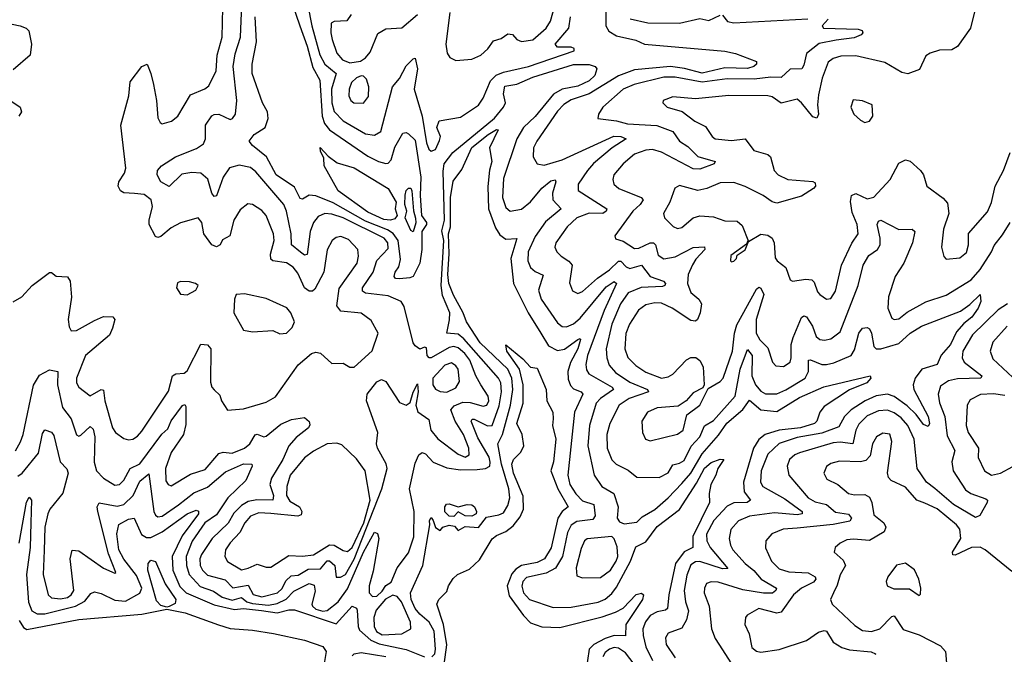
# Model space of a CAD drawing. Extents: x 1550320 to 1685906, y 509093 to 640511.
# Tile 280 of 532: x 1666114 to 1670472, y 527742 to 530553. Entities that reach past the tile are written whole.
import ezdxf

# ---------------------------------------------------------------- set-up
doc = ezdxf.new("R2010")
doc.units = 0

msp = doc.modelspace()

# ---------------------------------------------------------------- linework, layer by layer
at = {"layer": '0CON20XD'}
for points in [[(1666095, 528643.8), (1666117.1, 528682.9), (1666128.9, 528715), (1666175.5, 528934.5), (1666201.6, 528978.4), (1666245, 529001.8), (1666282.5, 528995), (1666281.3, 528935), (1666303.7, 528835), (1666341.3, 528785), (1666365, 528714.3), (1666375, 528708.9), (1666385, 528712.7), (1666425, 528750.4), (1666438.6, 528738.6), (1666446.5, 528705), (1666443.8, 528593.8), (1666453.6, 528555), (1666485, 528522.1), (1666535, 528490.7), (1666555, 528494), (1666575, 528513.1), (1666603.5, 528565), (1666645, 528585.2), (1666743.2, 528716.8), (1666769.8, 528740.2), (1666784.5, 528775.5), (1666835, 528844.4), (1666845, 528848.1), (1666849.5, 528839.5), (1666849.9, 528760.1), (1666838.9, 528715), (1666785, 528636.2), (1666759.2, 528565), (1666760.5, 528510.5), (1666770.6, 528495), (1666785, 528488.8), (1666870.5, 528539.5), (1666935, 528561.3), (1666995, 528631.1), (1667015, 528637.1), (1667055, 528633.7), (1667109.3, 528655), (1667133.1, 528675), (1667156, 528714), (1667165, 528716.9), (1667195, 528705.3), (1667205, 528708.2), (1667269, 528761), (1667317.2, 528782.8), (1667375, 528791.1), (1667395, 528773.8), (1667398.7, 528758.7), (1667391.8, 528745), (1667337.3, 528702.7), (1667305.2, 528665), (1667278.8, 528605), (1667228.1, 528521.9), (1667221.1, 528495), (1667236.7, 528445), (1667234.7, 528425.3), (1667164.1, 528425.9), (1667125, 528419.1), (1667095, 528400.6), (1667062, 528368), (1667036.4, 528323.6), (1666965.6, 528255), (1666918.1, 528185), (1666911.5, 528165), (1666912.7, 528135), (1666922.8, 528115), (1666945, 528093.2), (1667022.7, 528072.7), (1667057.4, 528037.4), (1667125, 528049.1), (1667147.5, 528007.5), (1667185, 527996.8), (1667255.7, 528015), (1667275, 528033.5), (1667292.2, 528067.8), (1667315, 528090.2), (1667346.9, 528093.1), (1667390.2, 528119.8), (1667445, 528120.6), (1667475, 528155.6), (1667485.7, 528155.7), (1667508.4, 528135), (1667515, 528084.4), (1667533.3, 528083.3), (1667556.6, 528095), (1667595, 528163.3), (1667717.1, 528475), (1667739.8, 528565), (1667735.8, 528585.8), (1667697.5, 528655), (1667693.8, 528675), (1667699.2, 528725), (1667648.3, 528865), (1667651.6, 528895), (1667695, 528948.9), (1667715, 528960), (1667735, 528950.5), (1667795, 528856.9), (1667824.6, 528845.4), (1667842.6, 528857.4), (1667855, 528902.5), (1667875, 528940), (1667877.3, 528905), (1667866.7, 528845), (1667875.7, 528815.7), (1667925, 528782.2), (1667934.4, 528735), (1667965, 528696.9), (1668055, 528628.2), (1668085, 528615.5), (1668103.1, 528625), (1668101.9, 528655), (1668079, 528715), (1668041.5, 528775), (1668021.7, 528825), (1668036.7, 528843.3), (1668075, 528859.4), (1668107.2, 528857.2), (1668165, 528840.5), (1668181.5, 528845), (1668190, 528865), (1668187.8, 528885), (1668155.8, 528935.8), (1668133.3, 528975), (1668106.6, 529045), (1668084.1, 529075), (1668055, 529100), (1668035, 529105.5), (1668015, 529101.4), (1667935, 529055.5), (1667925.7, 529055.7), (1667917.5, 529065), (1667915, 529100), (1667905, 529102.5), (1667885, 529093.3), (1667865, 529107.8), (1667855, 529121.9), (1667815, 529282.9), (1667802.3, 529305), (1667745, 529329.2), (1667645, 529341.7), (1667630.6, 529350.6), (1667631.6, 529365), (1667678.1, 529435), (1667695, 529486.4), (1667745, 529540), (1667743.9, 529565), (1667727.3, 529585), (1667545.3, 529675), (1667495, 529692), (1667465, 529693.8), (1667435, 529680.9), (1667414.3, 529655), (1667399.6, 529615), (1667387, 529513), (1667375, 529510), (1667357.3, 529522.7), (1667316.8, 529555), (1667316.1, 529603.9), (1667295.2, 529705), (1667282.6, 529735), (1667158.6, 529878.6), (1667135, 529898.1), (1667085, 529908.9), (1667042.9, 529897.1), (1667014.2, 529855.8), (1666985, 529772), (1666975, 529770), (1666963.9, 529785), (1666945.9, 529845.9), (1666915, 529872.6), (1666876.2, 529876.2), (1666831.4, 529868.6), (1666775, 529814.4), (1666738.6, 529835), (1666722, 529865), (1666724, 529885), (1666741.2, 529905), (1666803.3, 529945), (1666897.1, 529982.9), (1666926.7, 530003.3), (1666936.1, 530025), (1666936, 530085), (1666965, 530126.5), (1666975, 530133.5), (1666995, 530134.5), (1667045, 530110.8), (1667056, 530115), (1667069.1, 530135), (1667075.3, 530194.7), (1667058.2, 530345), (1667067.8, 530402.2), (1667090.9, 530475), (1667099.1, 530655)], [(1667316.5, 530633.5), (1667353.9, 530525), (1667386.3, 530435), (1667410.8, 530340.8), (1667442.4, 530285), (1667452.7, 530125), (1667462.7, 530092.7), (1667485.1, 530065.1), (1667655, 529948.7), (1667701.5, 529925), (1667734.2, 529915.8), (1667745, 529917.5), (1667757.9, 529932.1), (1667775, 529988.6), (1667810.5, 530049.5), (1667825, 530052.9), (1667835, 530047.7), (1667865, 530018.8), (1667889.2, 529855), (1667885.9, 529774.1), (1667892.1, 529685), (1667914.2, 529655), (1667914.3, 529645), (1667893.6, 529615), (1667893.4, 529535), (1667885.6, 529474.4), (1667855, 529416), (1667841.2, 529408.8), (1667795, 529404.7)], [(1667389.4, 530615), (1667406.8, 530525), (1667442.3, 530397.7), (1667465, 530356.4), (1667515.1, 530315), (1667493.6, 530245), (1667494.9, 530184.9), (1667505.9, 530145.9), (1667545, 530104.3), (1667645, 530047.5), (1667685, 530041.1), (1667713.1, 530056.9), (1667764.3, 530255.7), (1667795, 530292.5), (1667825, 530347.8), (1667855, 530379.1), (1667865, 530381.9), (1667874.4, 530335), (1667859.6, 530245), (1667896.1, 530125), (1667915, 530008), (1667925, 529978.8), (1667935, 529970), (1667955, 529977.5), (1667972.3, 530017.7), (1667975.8, 530035), (1667960.5, 530075), (1667970.9, 530105), (1668065, 530120.8), (1668145.2, 530174.8), (1668165.2, 530204.8), (1668197.8, 530282.2), (1668223.1, 530306.9), (1668255, 530320.2), (1668365.8, 530345), (1668568, 530415), (1668567.5, 530425), (1668555, 530430.6), (1668495, 530431.1), (1668484.7, 530445), (1668544, 530515), (1668552.4, 530565)], [(1668709, 530615), (1668707.8, 530525), (1668721.9, 530501.9), (1668755, 530481.1), (1668841.7, 530461.7), (1668880, 530445), (1669235, 530413.3), (1669282.8, 530402.8), (1669375, 530367.1), (1669375.7, 530355), (1669362.9, 530345), (1669335, 530337.2), (1669235, 530340.1), (1669135, 530315.7), (1669056.9, 530336.9), (1668994.5, 530345.5), (1668835, 530330.3), (1668765, 530303.8), (1668635, 530224.4), (1668555, 530198.4), (1668522.2, 530177.8), (1668495, 530147.5), (1668402.5, 530015), (1668387.5, 529985), (1668386.4, 529945), (1668405, 529914.2), (1668435, 529908.5), (1668515, 529931.5), (1668743.3, 530036.7), (1668774.2, 530035), (1668798.6, 530025), (1668737.1, 529985), (1668654.2, 529915.8), (1668627.6, 529885), (1668586.2, 529825), (1668586, 529796), (1668712.5, 529715), (1668709.6, 529705), (1668695.2, 529694.8), (1668635, 529696.4), (1668580.6, 529675), (1668536.9, 529635), (1668487.1, 529565), (1668483.2, 529545), (1668491.5, 529525), (1668510.6, 529505), (1668545, 529483.8), (1668558.8, 529465), (1668547.8, 529387.8), (1668561.3, 529351.3), (1668585, 529340.5), (1668605, 529349.2), (1668671.5, 529408.5), (1668725.2, 529445), (1668765, 529483.9), (1668775, 529483.4), (1668797.8, 529457.8), (1668815, 529450.2), (1668866.2, 529466.2), (1668905, 529415.3), (1668964.2, 529395), (1668972.7, 529385), (1668970, 529375), (1668959.5, 529370.5), (1668865, 529366.9), (1668807.5, 529342.5), (1668773.6, 529295), (1668735.4, 529204.6), (1668709.6, 529095), (1668712.9, 529055), (1668723, 529023), (1668750.9, 528990.9), (1668815, 528946.8), (1668893.3, 528915), (1668897.8, 528905), (1668811.8, 528875), (1668768, 528845), (1668726, 528764), (1668713.4, 528715), (1668714.3, 528655), (1668735, 528603.5), (1668753.6, 528583.6), (1668807.4, 528557.4), (1668845, 528527.1), (1668945, 528524.6), (1668984.4, 528545.6), (1669005, 528581.8), (1669035, 528588.5), (1669055, 528601), (1669086.4, 528663.6), (1669123.8, 528705), (1669145.2, 528754.8), (1669185, 528778.4), (1669280.9, 528885), (1669302.9, 529005), (1669335, 529091.5), (1669356.6, 529065), (1669354.6, 528975), (1669370.6, 528935), (1669395, 528908.3), (1669415, 528896.2), (1669465, 528895.2), (1669505, 528912.8), (1669590.3, 528965), (1669605.8, 528994.2), (1669605.4, 529044.6), (1669615, 529046.3), (1669665, 529026.1), (1669685, 529026.2), (1669717.3, 529032.7), (1669793.8, 529065), (1669809.8, 529090.2), (1669828.1, 529165), (1669845, 529186.2), (1669865, 529189.2), (1669875, 529183.6), (1669884.7, 529165), (1669895, 529105.6), (1669905.8, 529095.8), (1669925, 529094.4), (1670005, 529118.4), (1670055, 529163.8), (1670105.6, 529195), (1670278.8, 529261.2), (1670319.3, 529290.7), (1670365, 529335.8), (1670368.9, 529305), (1670357.1, 529275), (1670328.6, 529235), (1670292.7, 529207.3), (1670260.3, 529169.7), (1670234.1, 529115), (1670193, 529067), (1670175.8, 529025), (1670107.1, 529005), (1670077.8, 528965), (1670068.9, 528935), (1670071.7, 528915), (1670134.8, 528795), (1670141.3, 528765), (1670135, 528750.6), (1670115, 528759.6), (1670081.6, 528805), (1670042.9, 528842.9), (1669985, 528884.5), (1669955, 528894.8), (1669905, 528887.4), (1669856.3, 528865), (1669793.9, 528825), (1669765.6, 528795), (1669740.5, 528749.5), (1669665, 528721.8), (1669555, 528703), (1669475, 528675.7), (1669425, 528628.2), (1669395.3, 528555.3), (1669392.8, 528505), (1669402.7, 528485), (1669500.6, 528430.6), (1669578, 528375), (1669577.1, 528365), (1669555, 528359.7), (1669455, 528368.7), (1669345, 528354.4), (1669295, 528332.8), (1669262.4, 528295), (1669254.2, 528255), (1669259.7, 528225), (1669270.7, 528205), (1669325, 528144.7), (1669363.9, 528113.9), (1669395.4, 528075.4), (1669463.5, 528035), (1669461.2, 528025), (1669446.7, 528013.3), (1669406.4, 528013.6), (1669315, 528028.4), (1669205, 528061.4), (1669175, 528063.8), (1669154.2, 528055.8), (1669144.7, 528035.3), (1669143.6, 528015), (1669166.5, 527955), (1669176.5, 527855), (1669191.8, 527811.8), (1669225, 527761.5), (1669261.9, 527705)], [(1666085, 529302.5), (1666122.5, 529325), (1666168.8, 529375), (1666245, 529432.5), (1666255, 529432.5), (1666275, 529416.2), (1666325, 529413.8), (1666337.5, 529395), (1666343.4, 529323.4), (1666327.7, 529225), (1666332.1, 529192.1), (1666341.2, 529175), (1666365, 529176.9), (1666445, 529220), (1666485, 529238.2), (1666526.6, 529236.6), (1666534.3, 529224.3), (1666525, 529186.2), (1666511.1, 529155), (1666405.3, 529065), (1666365.4, 528965), (1666364.7, 528945), (1666375.6, 528925), (1666425, 528886.9), (1666475, 528914.6), (1666485, 528912), (1666491.3, 528865), (1666524.7, 528745), (1666538.5, 528725), (1666575, 528697.8), (1666595, 528691.9), (1666615, 528695.5), (1666635, 528707.8), (1666655, 528731.1), (1666772.1, 528907.9), (1666790.9, 528975), (1666805, 528983.7), (1666842.1, 528987.9), (1666855, 528997.9), (1666915, 529115.6), (1666945, 529112.7), (1666960, 529095), (1666957.9, 528947.9), (1666964.6, 528925), (1666975, 528913.8), (1666999.3, 528889.3), (1667007.1, 528865), (1667033.4, 528823.4), (1667105, 528829.1), (1667205, 528858.2), (1667246.8, 528883.2), (1667346.3, 529023.7), (1667405, 529073.8), (1667425, 529079.6), (1667445, 529076.5), (1667495, 529030.8), (1667545, 529031.2), (1667575, 529013.8), (1667593.9, 529013.9), (1667673.7, 529086.3), (1667700, 529165), (1667669.9, 529219.9), (1667625, 529253.7), (1667535, 529261.6), (1667518.2, 529285), (1667528.3, 529361.7), (1667607.1, 529475), (1667614.1, 529505), (1667611.1, 529535), (1667568.9, 529578.9), (1667535, 529592.5), (1667515, 529588.8), (1667496.7, 529575), (1667475, 529533.8), (1667459.6, 529435), (1667420.2, 529359.8), (1667409.2, 529350.8), (1667395, 529350.8), (1667375, 529365.3), (1667345, 529429.6), (1667325, 529457.2), (1667295, 529476), (1667235, 529484.2), (1667225, 529492.5), (1667223.3, 529515), (1667240.7, 529575), (1667237.5, 529605), (1667205, 529685.6), (1667185, 529707.1), (1667145, 529734.4), (1667123.4, 529736.6), (1667089.8, 529710.2), (1667061.1, 529665), (1667044.7, 529595.3), (1667012, 529578), (1667001.4, 529555), (1666985, 529547.1), (1666965, 529556.1), (1666929.5, 529605), (1666920.4, 529655), (1666904.5, 529674.5), (1666825, 529653.7), (1666785, 529630.7), (1666737.9, 529592.1), (1666725, 529587.8), (1666715, 529591.9), (1666687.2, 529645), (1666686.7, 529665), (1666701.8, 529725), (1666695.9, 529755), (1666665, 529778.4), (1666622.6, 529782.6), (1666575, 529785.4), (1666560, 529795), (1666550, 529815), (1666552.3, 529835), (1666577.6, 529872.4), (1666584.3, 529895), (1666561.8, 530085), (1666596.9, 530215), (1666602.4, 530277.6), (1666654.3, 530345.7), (1666677.5, 530355), (1666694.5, 530314.5), (1666705.4, 530265.4), (1666719.4, 530195), (1666725, 530117.5), (1666735, 530096.7), (1666745, 530092), (1666786.3, 530103.7), (1666814.2, 530125), (1666870.5, 530219.5), (1666933.7, 530246.3), (1666950.6, 530259.4), (1666983.8, 530326.2), (1666988.6, 530395), (1667010.3, 530475), (1667013.3, 530605)], [(1667581.8, 530575), (1667561.9, 530548.1), (1667505.8, 530544.2), (1667493.1, 530536.9), (1667490.8, 530495), (1667497.7, 530465), (1667517.5, 530405), (1667542.7, 530375), (1667575, 530362.1), (1667621.7, 530368.3), (1667645, 530384), (1667665, 530408.8), (1667698.6, 530491.4), (1667735, 530511.9), (1667805, 530516.7), (1667875, 530576)], [(1668017.1, 530585), (1668000, 530445), (1668005.3, 530405), (1668017.8, 530385), (1668045, 530371.6), (1668115, 530377.2), (1668155.3, 530395), (1668186, 530424), (1668211, 530459), (1668245, 530468.8), (1668275, 530490.4), (1668295, 530486.4), (1668315, 530465.7), (1668335, 530455.6), (1668385.8, 530464.2), (1668445, 530515.4), (1668464, 530546), (1668480.9, 530609.1)], [(1668816.3, 530556.3), (1668895, 530539.4), (1669035, 530537.8), (1669125, 530558.2), (1669165, 530548.7), (1669215, 530573.4)], [(1669225, 530572.1), (1669246.4, 530545), (1669275, 530538.8), (1669602.9, 530557.1)], [(1670344.3, 530605), (1670322.9, 530515), (1670265.5, 530434.5), (1670240.5, 530419.5), (1670185, 530417.7), (1670144, 530405), (1670125, 530392), (1670097.3, 530332.7), (1670045, 530312.7), (1670019.2, 530319.2), (1669943.5, 530363.5), (1669815, 530392.3), (1669748.3, 530391.7), (1669715, 530380.8), (1669693.3, 530365)], [(1666015, 530545.5), (1666115.7, 530525.7), (1666142.5, 530515), (1666153.6, 530503.6), (1666166.7, 530445), (1666160, 530395), (1666085, 530330.8)], [(1667795, 529404.7), (1667777, 529407), (1667771.8, 529415), (1667776.1, 529435), (1667792.5, 529457.5), (1667799.4, 529490.6), (1667788.6, 529575), (1667766.4, 529606.4), (1667741.9, 529621.9), (1667645, 529659.8), (1667501.7, 529741.7), (1667425, 529772.5), (1667395, 529775.7), (1667365, 529757.5), (1667355, 529760.6), (1667330.7, 529810.7), (1667248.8, 529865), (1667205.6, 529945.6), (1667144.4, 529995), (1667129.2, 530015), (1667151.1, 530045), (1667201.1, 530075), (1667213.8, 530115), (1667210, 530145), (1667188.5, 530185), (1667143.1, 530315), (1667142.5, 530355), (1667161.7, 530455), (1667155.5, 530565.5)], [(1669692.5, 530555), (1669666.2, 530525), (1669672.5, 530515), (1669825, 530511.4), (1669843.8, 530505), (1669846, 530495), (1669838.8, 530485), (1669807.5, 530472.5), (1669727.3, 530462.7), (1669653.2, 530446.8), (1669596.3, 530403.7), (1669585, 530352), (1669575.3, 530334.7), (1669525, 530333.8), (1669485, 530297.2), (1669438.3, 530298.3), (1669365, 530288.8), (1669245, 530291.3), (1669135, 530276), (1669015, 530298.2), (1668965, 530298.1), (1668833.7, 530266.3), (1668785.3, 530245), (1668695.5, 530165), (1668676.2, 530135), (1668672.5, 530115), (1668755, 530105.3), (1668805, 530091.6), (1668934.4, 530084.4), (1669005, 530057.4), (1669035, 530014.7), (1669071.5, 529991.5), (1669115, 529946.1), (1669192.5, 529925), (1669187.5, 529915), (1669125, 529891.1), (1669095, 529892.4), (1668955, 529965.5), (1668915, 529977.5), (1668885, 529975.2), (1668835, 529956.7), (1668784.6, 529915), (1668744.5, 529865), (1668738.8, 529845), (1668743.5, 529825), (1668765.8, 529805.8), (1668865.2, 529765.2), (1668873.2, 529755), (1668861.1, 529735), (1668828.4, 529705), (1668747.5, 529595), (1668751.9, 529581.9), (1668785, 529572), (1668835, 529540), (1668855, 529541.6), (1668905, 529564.8), (1668920, 529565), (1668928.4, 529555), (1668940.3, 529510.3), (1668965, 529494.2), (1669015, 529502.8), (1669095, 529543.8), (1669145, 529547.3), (1669147.3, 529535), (1669107.2, 529492.8), (1669092.7, 529467.3), (1669072.9, 529425), (1669069.5, 529385), (1669084.2, 529345), (1669120.5, 529315), (1669132.5, 529295), (1669126.1, 529253.9), (1669114.6, 529225.4), (1669105, 529217.1), (1669085, 529220), (1669002.7, 529275), (1668955, 529296.6), (1668925, 529299), (1668885, 529290.3), (1668853.5, 529266.5), (1668812.5, 529205), (1668797, 529163), (1668792.5, 529095), (1668806.3, 529056.3), (1668840.7, 529020.7), (1668885, 528992), (1668955, 528965.7), (1668985, 528970.5), (1669005, 528983.1), (1669065, 529046.5), (1669085, 529056.9), (1669106.6, 529056.6), (1669125, 529043.8), (1669139.5, 529015), (1669143.8, 528935), (1669138.3, 528921.7), (1669095, 528900), (1669064.7, 528865.3), (1669028.9, 528841.1), (1668935, 528833.5), (1668892.2, 528815), (1668867.5, 528775), (1668870, 528725), (1668884.4, 528695), (1668905, 528688.2), (1669025, 528717.3), (1669050.9, 528735), (1669067.1, 528802.9), (1669124.4, 528845), (1669160.7, 528919.3), (1669215, 528950.9), (1669227.2, 528965), (1669269.8, 529085), (1669277.9, 529165), (1669288, 529202), (1669375, 529359.5), (1669385, 529367.5), (1669395, 529363.1), (1669408.4, 529335), (1669373.7, 529225), (1669374.4, 529165), (1669389.4, 529135), (1669425, 529099.5), (1669446.6, 529036.6), (1669460.5, 529020.5), (1669495, 529016.2), (1669523.7, 529036.3), (1669529, 529055), (1669529, 529115), (1669537.8, 529145), (1669575, 529234.4), (1669585, 529241.8), (1669596.8, 529236.8), (1669623.8, 529195), (1669640, 529150), (1669655, 529137.1), (1669676.5, 529133.5), (1669705, 529138.9), (1669745, 529170), (1669825.2, 529375), (1669847.6, 529465), (1669872.3, 529507.7), (1669910.7, 529535), (1669922.8, 529555), (1669923.3, 529585), (1669909.2, 529645), (1669915, 529660.8), (1669925, 529665.6), (1670005, 529624.1), (1670065, 529625.4), (1670075.5, 529615), (1670066, 529565), (1670027.7, 529475), (1669989.2, 529415), (1669959.2, 529325), (1669957.2, 529275), (1669975, 529230.6), (1669985, 529224.5), (1670005, 529228.2), (1670042.6, 529257.4), (1670125, 529303.1), (1670215, 529333.1), (1670325, 529401.1), (1670365, 529445.8), (1670415.4, 529524.6), (1670427.1, 529552.9), (1670465, 529599.2), (1670497.8, 529655)], [(1666105, 528530.7), (1666125.1, 528544.9), (1666197.6, 528632.4), (1666215, 528720), (1666225, 528736), (1666255, 528726), (1666265, 528711.2), (1666293.6, 528595), (1666323, 528563), (1666328.8, 528545), (1666304.2, 528455.8), (1666247.3, 528385), (1666238.7, 528365), (1666224.7, 528305), (1666222.2, 528202.2), (1666217.9, 528095), (1666239.6, 528005), (1666255, 527991.8), (1666295, 527988.5), (1666325, 527994.5), (1666341.2, 528005), (1666352.9, 528025), (1666336.9, 528165), (1666345.8, 528204.2), (1666375, 528200.9), (1666485, 528123.1), (1666535, 528101.2), (1666540, 528105), (1666507.5, 528187.5), (1666459.2, 528375), (1666457.2, 528395), (1666465, 528412.7), (1666545, 528398.6), (1666575, 528405.2), (1666616.5, 528445), (1666645, 528509.1), (1666685, 528541.2), (1666708.1, 528375), (1666715, 528358.2), (1666725, 528351.2), (1666745, 528354.3), (1666816.1, 528403.9), (1666885, 528457.1), (1666945, 528482.8), (1667025, 528549.8), (1667105, 528585.6), (1667140.8, 528585), (1667143.3, 528575), (1667115, 528512), (1667035, 528435.9), (1666985, 528360.5), (1666932.7, 528325), (1666876.9, 528243.1), (1666850.5, 528175), (1666851.7, 528135), (1666863.5, 528095), (1666912.2, 528042.2), (1666971.8, 528021.8), (1667009.3, 527995), (1667055, 527981.5), (1667095, 527993.6), (1667118.6, 527975), (1667145, 527967.5), (1667215, 527959.7), (1667253.4, 527966.6), (1667293.1, 527986.9), (1667327.6, 528022.4), (1667395, 528055.8), (1667417.8, 528047.8), (1667421.2, 528021.2), (1667407.2, 527965), (1667409.7, 527955), (1667425, 527942.5), (1667455, 527933.7), (1667474.2, 527935.8), (1667523.6, 527975), (1667565, 528032.8), (1667635, 528195.2), (1667685, 528282.5), (1667697.5, 528277.5), (1667703.2, 528255), (1667678.9, 528111.1), (1667661, 528045), (1667661, 528015), (1667675, 527998.4), (1667695, 528000.1), (1667718.6, 528021.4), (1667735, 528046.7), (1667757.7, 528062.3), (1667785, 528125.6), (1667835, 528192), (1667857.8, 528262.2), (1667859.6, 528375), (1667840, 528475), (1667865, 528588.4), (1667880.5, 528625), (1667895, 528636), (1667909.4, 528629.4), (1667943.7, 528593.7), (1668005, 528568.4), (1668065, 528559.8), (1668139, 528561), (1668175, 528565.5), (1668194.2, 528575), (1668197.1, 528592.9), (1668191.4, 528615), (1668141.6, 528701.6), (1668112.1, 528775), (1668116.9, 528783.1), (1668126.1, 528783.9), (1668185, 528753.5), (1668205, 528755.6), (1668236.7, 528843.3), (1668246.4, 528905), (1668243.4, 528945), (1668233.2, 528965), (1668080.1, 529140.1), (1668055, 529160.1), (1668004, 529164), (1668016.6, 529223.4), (1668017.1, 529255), (1667985, 529331.3), (1667979.9, 529375), (1667991.6, 529575), (1667982.3, 529617.7), (1667994.1, 529665), (1667988.3, 529881.7), (1667992.5, 529915), (1668031.7, 529965), (1668215, 530116.8), (1668256.1, 530165), (1668264.3, 530185), (1668254.8, 530224.8), (1668261.3, 530258.7), (1668315, 530266.9), (1668385, 530298.8), (1668565, 530354), (1668635, 530354.2), (1668661.2, 530345), (1668668, 530335), (1668659.4, 530305), (1668635, 530282.5), (1668585, 530258.8), (1668514.7, 530245.3), (1668476.9, 530223.1), (1668395.8, 530124.2), (1668344.1, 530075), (1668314.5, 530025), (1668255, 529850), (1668251.4, 529765), (1668265, 529721.5), (1668285, 529704.6), (1668335, 529714.2), (1668375, 529745.8), (1668425, 529806.3), (1668465, 529838.5), (1668483.5, 529843.5), (1668487.4, 529835), (1668472.4, 529785), (1668474.4, 529755), (1668510, 529715), (1668441.9, 529658.1), (1668395, 529592.5), (1668363.9, 529525), (1668363.8, 529485), (1668374.8, 529454.8), (1668395, 529436.9), (1668431.4, 529421.4), (1668410.8, 529355), (1668421.6, 529315), (1668495, 529209.6), (1668515, 529194), (1668535, 529191.8), (1668565, 529205.2), (1668595, 529231), (1668709.8, 529370.2), (1668745, 529393.3), (1668755.9, 529385), (1668700.6, 529265), (1668627.3, 529065), (1668619.8, 529025), (1668622.4, 529002.4), (1668632.9, 528985), (1668736.8, 528925), (1668742.7, 528915), (1668684.2, 528875), (1668665.7, 528855), (1668635.6, 528755), (1668628.7, 528665), (1668657.1, 528535), (1668690, 528485), (1668743.8, 528453.8), (1668763.5, 528395), (1668758.9, 528345), (1668768.7, 528328.7), (1668789.4, 528319.4), (1668845, 528327.7), (1668868.5, 528351.5), (1668925, 528384.3), (1668985, 528435.3), (1669045, 528498.8)], [(1669693.3, 530365), (1669666.6, 530293.4), (1669650.5, 530219.5), (1669645.6, 530175), (1669650, 530135), (1669642.8, 530117.2), (1669625, 530122), (1669574.7, 530185), (1669555, 530200.8), (1669485, 530182.4), (1669445, 530211.6), (1669425, 530216.2), (1669252.6, 530217.4), (1669105, 530201.6), (1669005, 530211.2), (1668962.5, 530195), (1668960, 530185), (1668979.2, 530165), (1669046.8, 530146.8), (1669102.9, 530102.9), (1669149.7, 530079.7), (1669179.6, 530035), (1669192.9, 530025), (1669265, 530018.1), (1669325, 530024.6), (1669363.6, 529973.6), (1669425, 529955.3), (1669437.8, 529945), (1669453.8, 529885), (1669470.9, 529865), (1669514.3, 529844.3), (1669625, 529835.6), (1669635, 529830), (1669635.8, 529815), (1669627.5, 529805), (1669575, 529771.3), (1669465, 529740.4), (1669445, 529745.4), (1669405, 529774.7), (1669325, 529814), (1669275, 529832.2), (1669215, 529830), (1669155, 529804.7), (1669115, 529796.7), (1669035, 529819.1), (1669013.1, 529806.9), (1668991.3, 529745), (1668964.3, 529694.3), (1668968.6, 529675), (1669006.6, 529636.6), (1669025, 529627.3), (1669045, 529631.8), (1669095, 529675.9), (1669125, 529684.7), (1669185, 529679.2), (1669235, 529662.5), (1669290.2, 529660.2), (1669311.4, 529641.4), (1669340, 529570), (1669395, 529602.7), (1669425, 529598.8), (1669445, 529585.5), (1669453.9, 529565), (1669458.6, 529498.6), (1669466.5, 529485), (1669505.5, 529455), (1669525, 529400), (1669535, 529394.4), (1669593.8, 529403.8), (1669620.4, 529400.4), (1669630.7, 529390.7), (1669645, 529348), (1669655.7, 529335), (1669685, 529315.7), (1669705, 529318.6), (1669725, 529350), (1669751.8, 529465), (1669797.6, 529562.4), (1669825.3, 529605), (1669821.6, 529645), (1669798.3, 529698.3), (1669792, 529748), (1669796.3, 529773.7), (1669815, 529783.3), (1669865, 529759.6), (1669895, 529767), (1669966.7, 529845), (1670005, 529917.1), (1670035, 529931.4), (1670055, 529925.8), (1670100.8, 529885), (1670114.3, 529865), (1670130, 529815), (1670202, 529762), (1670220.5, 529740.5), (1670226.8, 529695), (1670202.9, 529625), (1670194.5, 529545), (1670204.5, 529504.5), (1670215, 529492.5), (1670275, 529498.6), (1670305, 529521.2), (1670314.3, 529555), (1670313.7, 529606.3), (1670398.3, 529701.7), (1670415, 529743.8), (1670431.4, 529815), (1670468.6, 529885), (1670498, 529965)], [(1667635, 530183.6), (1667657.1, 530212.9), (1667660, 530255), (1667649.2, 530289.2), (1667635, 530302.2), (1667625, 530303.5), (1667605, 530295.6), (1667583.2, 530275), (1667572, 530245), (1667571.3, 530215), (1667579.6, 530195), (1667592.9, 530185), (1667635, 530183.6)], [(1666065, 530199.2), (1666115.7, 530165.7), (1666121.2, 530145), (1666110, 530125)], [(1669855, 530097.5), (1669875, 530103.3), (1669890, 530125), (1669887.5, 530175), (1669845, 530193.8), (1669802.7, 530197.3), (1669793.3, 530165), (1669806.7, 530135), (1669835, 530107.5), (1669855, 530097.5)], [(1667938.2, 527731.8), (1667950.8, 527745), (1667955.1, 527764.9), (1667948.4, 527845), (1667927, 527885), (1667885, 527919.7), (1667864.4, 527945), (1667847.4, 527985), (1667843.6, 528015), (1667898.2, 528135), (1667930, 528315), (1667928, 528335), (1667935, 528347.5), (1667943.8, 528335), (1667955, 528303.8), (1667975, 528290), (1667987.5, 528305), (1668015, 528314), (1668039.2, 528309.2), (1668055, 528290), (1668085, 528308.8), (1668145, 528304.4), (1668180.8, 528349.2), (1668235, 528359.6), (1668255, 528369.2), (1668275, 528401.5), (1668283, 528435), (1668278.6, 528475), (1668246.3, 528585), (1668230.2, 528675), (1668251, 528715), (1668287, 528845), (1668297.4, 528915), (1668292.8, 528965), (1668274.4, 529005), (1668152.1, 529122.1), (1668091.4, 529215), (1668077.5, 529255), (1668033.4, 529333.4), (1668013.5, 529385), (1668009.7, 529425), (1668014.9, 529515.1), (1668012.4, 529605), (1668020.7, 529635), (1668021.1, 529765), (1668032.3, 529837.7), (1668070.4, 529889.6), (1668115, 529987.3), (1668187.3, 530045), (1668225, 530066.2), (1668232.5, 530065), (1668194, 529985), (1668204.4, 529925), (1668193, 529887), (1668185.6, 529814.4), (1668188.5, 529715), (1668220.3, 529630.3), (1668239.7, 529599.7), (1668265, 529580.5), (1668313.9, 529583.9), (1668287.3, 529495), (1668299.3, 529385), (1668365, 529254), (1668420.8, 529165), (1668455, 529108.3), (1668495, 529087.7), (1668525.9, 529094.1), (1668585, 529136.8), (1668595, 529141.2), (1668596.5, 529136.5), (1668585, 529095.4), (1668551.4, 529035), (1668539.8, 528995), (1668541.1, 528961.1), (1668552.2, 528932.2), (1668565, 528918.3), (1668598.6, 528905), (1668606.2, 528895), (1668569.4, 528815), (1668540.6, 528535), (1668548.7, 528495), (1668575, 528452.4), (1668605, 528422.5), (1668655.3, 528405), (1668661.2, 528355), (1668650.4, 528339.6), (1668579.6, 528330.4), (1668555, 528314.7), (1668538.5, 528281.5), (1668516.6, 528175), (1668485, 528124.1), (1668445, 528101), (1668357.2, 528082.8), (1668340.3, 528065), (1668336.3, 528043.7), (1668344.3, 528015), (1668370.8, 527985), (1668475, 527948.9), (1668555, 527951), (1668675, 527973.8), (1668705, 527986), (1668735, 528011.6), (1668755, 528038.9), (1668818.2, 528155), (1668841.7, 528218.3), (1668885, 528240.3), (1668935, 528307.9), (1669035, 528383.2), (1669110.1, 528499.9), (1669145, 528566.2), (1669175, 528592.2), (1669215, 528606.4), (1669231.2, 528605), (1669204, 528565), (1669196, 528535), (1669173.3, 528495), (1669165.5, 528455), (1669166.9, 528415), (1669093.9, 528263.9), (1669093.3, 528215), (1669054.6, 528195.4), (1669017.4, 528145), (1668986.8, 528005), (1668980.9, 527945), (1668972.6, 527937.4), (1668935, 527930.9), (1668905, 527913.7), (1668883.4, 527886.6), (1668872.2, 527855), (1668873, 527825), (1668885.9, 527775), (1668914.8, 527715)], [(1667755, 529665.1), (1667725, 529668), (1667655, 529700.7), (1667524, 529795), (1667461.3, 529905), (1667459.4, 529939.4), (1667445, 529970), (1667444, 529986), (1667478.6, 529948.6), (1667518.8, 529918.8), (1667595, 529897.1), (1667745.4, 529805), (1667780.9, 529745), (1667775.2, 529715), (1667784.3, 529685), (1667775, 529671), (1667755, 529665.1)], [(1667855, 529613.8), (1667845, 529618.9), (1667820.7, 529675), (1667827, 529705), (1667819.1, 529735), (1667819.5, 529775), (1667824.4, 529795.6), (1667835, 529807.3), (1667845, 529806.8), (1667849.8, 529795), (1667856.8, 529706.8), (1667866.2, 529673.8), (1667866.6, 529653.4), (1667855, 529613.8)], [(1669265, 529480), (1669275, 529483.3), (1669286.7, 529495), (1669290, 529510), (1669325, 529533.3), (1669340, 529570), (1669335, 529570), (1669331.7, 529558.3), (1669261.7, 529508.3), (1669260, 529485), (1669265, 529480)], [(1666855, 529334.2), (1666893.3, 529355), (1666903.3, 529375), (1666892.5, 529385), (1666865, 529391.4), (1666826.1, 529393.9), (1666812.7, 529387.3), (1666808, 529365), (1666825, 529336.7), (1666855, 529334.2)], [(1667265, 529161.2), (1667295, 529163.8), (1667320.3, 529189.7), (1667330.8, 529215), (1667314, 529255), (1667296, 529276), (1667205, 529317.6), (1667108.5, 529338.5), (1667072.5, 529335), (1667064.5, 529315), (1667061.9, 529255), (1667105, 529178), (1667145, 529170.6), (1667235, 529176), (1667265, 529161.2)], [(1670486.1, 529295), (1670445, 529267.6), (1670332.2, 529157.8), (1670288.6, 529085), (1670285.8, 529055), (1670295, 529036.2), (1670372.7, 528975), (1670367.8, 528965), (1670265, 528961.6), (1670225.9, 528954.1), (1670190.2, 528929.8), (1670179.4, 528895), (1670184.7, 528855.3), (1670208.7, 528795), (1670219.6, 528709.6), (1670252.6, 528645), (1670240.6, 528595), (1670246, 528555), (1670300.2, 528470.2), (1670324.5, 528454.5), (1670391.1, 528431.1), (1670397.5, 528425), (1670396.4, 528415), (1670363.5, 528356.5), (1670345, 528347.5), (1670247.2, 528405), (1670165, 528476.7), (1670128.4, 528505), (1670086.1, 528565), (1670073.8, 528695), (1670045.8, 528755.8), (1670015, 528790), (1669985, 528811.7), (1669955, 528823), (1669915, 528820.2), (1669865, 528798.3), (1669828.6, 528761.4), (1669814.8, 528735), (1669802.5, 528675), (1669745, 528681.7), (1669715, 528678.9), (1669565.6, 528634.4), (1669544.5, 528625), (1669522.1, 528605), (1669510.4, 528575), (1669518.9, 528535), (1669604.7, 528435), (1669635, 528417.2), (1669685, 528405.3), (1669725, 528372), (1669782.8, 528362.8), (1669795.9, 528345), (1669788, 528332), (1669715, 528317), (1669555, 528301.5), (1669493.6, 528296.4), (1669443.8, 528276.2), (1669417.3, 528245), (1669415, 528213.8), (1669441.3, 528155), (1669475, 528120.6), (1669517.8, 528107.8), (1669603.4, 528103.4), (1669635.2, 528085.2), (1669637.3, 528075), (1669628.1, 528061.9), (1669575, 528035.6), (1669538.4, 528005), (1669485, 527929.5), (1669465, 527925.2), (1669385, 527945.3), (1669334.3, 527915), (1669327.1, 527905), (1669324.2, 527875), (1669343.2, 527833.2), (1669355, 527772.9), (1669375, 527756.2), (1669395, 527751.9), (1669475, 527763.5), (1669596.6, 527803.4), (1669649.9, 527840.1), (1669675, 527848.3), (1669685.3, 527845), (1669715, 527796.6), (1669752.4, 527772.4), (1669787.2, 527762.8), (1669882.8, 527752.8), (1669901.5, 527745), (1669900.7, 527739.3)], [(1670485, 529195.3), (1670422, 529125), (1670410, 529085), (1670420.8, 529050.8), (1670599.1, 528885)], [(1667992.4, 527697.6), (1668004, 527784), (1667990.2, 527875), (1667960.8, 527965), (1667968.8, 527985), (1668005, 528020), (1668012, 528045), (1668032.6, 528077.4), (1668052.5, 528095), (1668105, 528120), (1668149.8, 528160.2), (1668205, 528253.2), (1668225, 528269), (1668265, 528285.8), (1668298.3, 528311.7), (1668329.6, 528350.4), (1668344.5, 528385), (1668342, 528442), (1668299.7, 528545), (1668292.8, 528585), (1668299.6, 528605), (1668332.2, 528637.8), (1668345.4, 528665), (1668337.3, 528715), (1668314.6, 528765), (1668341.8, 528855), (1668341.8, 528935), (1668325.7, 529005.7), (1668270, 529085), (1668265, 529112.5), (1668341.5, 529051.5), (1668375, 529014), (1668405, 529010), (1668444.5, 528914.5), (1668447.8, 528865), (1668474.4, 528815), (1668474.6, 528784.6), (1668472.7, 528755), (1668486.6, 528695), (1668476.7, 528595), (1668464.3, 528555), (1668495.6, 528475), (1668542, 528395), (1668515, 528374.7), (1668496.3, 528345), (1668465.8, 528214.2), (1668436.6, 528165), (1668405, 528149.1), (1668335, 528136.3), (1668310.2, 528119.8), (1668291.9, 528098.1), (1668272.2, 528045), (1668281, 528001), (1668344.4, 527914.4), (1668375, 527882.4), (1668425, 527864.4), (1668505, 527860.8), (1668692.3, 527907.7), (1668750.8, 527929.2), (1668785, 527946.5), (1668842.8, 528007.2), (1668866.4, 528013.6), (1668875.4, 528005.4), (1668870.3, 527985), (1668797.1, 527875), (1668795.7, 527824.3), (1668745, 527825.2), (1668705, 527812.2), (1668655.2, 527785), (1668634.8, 527765), (1668619.5, 527665)], [(1668005, 528903.9), (1668045, 528922.2), (1668060.3, 528949.7), (1668055, 529004.4), (1668045, 529020), (1668025, 529032.6), (1667995, 529023.3), (1667942, 528965), (1667943, 528935), (1667955, 528917.1), (1667975.7, 528905.7), (1668005, 528903.9)], [(1669045, 528498.8), (1669085, 528544), (1669135, 528630.8), (1669207.6, 528712.4), (1669244.4, 528765.6), (1669315, 528826.1), (1669345, 528867.1), (1669395, 528824.8), (1669465, 528818.1), (1669565, 528879.4), (1669672.7, 528927.3), (1669878, 528975), (1669881.1, 528965), (1669863.1, 528945), (1669786.4, 528913.6), (1669675, 528840), (1669655.8, 528814.2), (1669642.7, 528775), (1669632.3, 528765), (1669570.6, 528745), (1669475.5, 528734.5), (1669413.5, 528715), (1669385, 528693.3), (1669361.5, 528655), (1669318.2, 528505), (1669321.1, 528461.1), (1669349.1, 528425), (1669334.7, 528415.3), (1669275, 528412.4), (1669245, 528399), (1669187.2, 528335), (1669154, 528275), (1669154.8, 528245), (1669169.8, 528215), (1669248, 528122), (1669225, 528121.2), (1669125, 528153), (1669105, 528152), (1669085, 528138.8), (1669066.8, 528093.2), (1669055.6, 528025), (1669060.6, 527975), (1669074.8, 527935), (1669065.2, 527894.8), (1669045, 527858.2), (1668985, 527835.4), (1668972.7, 527815), (1668975.5, 527785), (1669015, 527726.4)], [(1670475, 528888), (1670423.9, 528896.1), (1670366.6, 528893.4), (1670321.1, 528868.9), (1670307.7, 528845), (1670303.5, 528755), (1670312.7, 528725), (1670357.6, 528655), (1670356.4, 528613.6), (1670384.8, 528554.8), (1670415, 528535.3), (1670455, 528544.4), (1670565, 528603.7)], [(1670505, 528108.5), (1670387.9, 528205), (1670365, 528216.9), (1670327.5, 528215), (1670255, 528181.2), (1670245, 528182.5), (1670243.3, 528195), (1670280.2, 528255), (1670275.9, 528295.9), (1670261.1, 528315), (1670175, 528385.8), (1670121.2, 528411.2), (1670085.3, 528425.3), (1670035, 528482.5), (1669972.2, 528512.2), (1669959.4, 528525), (1669954.5, 528545.5), (1669974.5, 528685), (1669965, 528717.3), (1669935, 528720.9), (1669906.7, 528705), (1669889.2, 528675), (1669878.7, 528621.3), (1669858.9, 528601.1), (1669835, 528595.3), (1669742.7, 528597.3), (1669705, 528586.8), (1669685.3, 528574.7), (1669672.7, 528545), (1669687.4, 528517.4), (1669734.7, 528494.7), (1669782.5, 528455), (1669808.8, 528448.8), (1669855, 528449.3), (1669875, 528437.8), (1669886.1, 528415), (1669895, 528360), (1669938.5, 528325), (1669948.3, 528305), (1669940, 528285), (1669875, 528246.7), (1669805, 528252.9), (1669775, 528249.1), (1669745.7, 528235), (1669722.9, 528215), (1669719.2, 528195), (1669759.7, 528159.7), (1669768.9, 528135), (1669745.3, 528094.7), (1669732.2, 528047.8), (1669715.5, 528015), (1669702.9, 527985), (1669710.8, 527965), (1669809.9, 527869.9), (1669845, 527847.1), (1669883.9, 527843.9), (1669920.8, 527855), (1669975, 527910), (1669985, 527912.9), (1670025, 527852.7), (1670095, 527829.2), (1670189.4, 527779.4), (1670211.9, 527755), (1670216.8, 527703.2)], [(1667095, 528116.7), (1667125, 528123.2), (1667165, 528141), (1667205, 528127.5), (1667225, 528127.8), (1667305, 528179.3), (1667366.2, 528176.2), (1667415, 528183.3), (1667485, 528227.8), (1667505.5, 528225.5), (1667545, 528201.3), (1667565, 528198.2), (1667585.1, 528214.9), (1667637, 528325), (1667665.1, 528425.1), (1667642.7, 528555), (1667605, 528607.5), (1667539.4, 528669.4), (1667517.9, 528677.9), (1667475, 528674.6), (1667415, 528642.5), (1667375, 528611.9), (1667311.6, 528535), (1667295.9, 528485), (1667295.2, 528445), (1667310.2, 528420.2), (1667352.5, 528395), (1667362.4, 528375), (1667360.2, 528359.8), (1667345, 528354.7), (1667225.8, 528365.8), (1667171.9, 528368.1), (1667135, 528353.5), (1667110, 528325), (1667088.9, 528281.1), (1667045, 528236.4), (1667025.4, 528205), (1667021.5, 528175), (1667033.4, 528153.4), (1667095, 528116.7)], [(1666110.9, 528235), (1666144.2, 528415.8), (1666155, 528438), (1666165.3, 528425.3), (1666163.4, 528325), (1666159.4, 528215), (1666143.7, 528095), (1666152.8, 527972.8), (1666167.4, 527935), (1666191.7, 527921.7), (1666225, 527921.2), (1666361.3, 527955), (1666401.9, 527978.1), (1666428.8, 528011.2), (1666445, 528019.3), (1666475, 528011.6), (1666535, 527982.2), (1666582.3, 527977.7), (1666645, 528012.8), (1666654, 528035), (1666630.7, 528090.7), (1666574.2, 528164.2), (1666552.1, 528205), (1666544.2, 528275.8), (1666552.8, 528317.2), (1666595, 528341.4), (1666621.2, 528345), (1666653.3, 528273.3), (1666675, 528260), (1666695, 528259.6), (1666745, 528284.5), (1666855, 528363.9), (1666895, 528380.4), (1666905.9, 528375.9), (1666904.6, 528365), (1666833, 528267), (1666789.2, 528175), (1666791.3, 528115), (1666823.2, 528043.2), (1666851, 528015), (1666975, 527960.7), (1667065, 527940.1), (1667105.1, 527944.9), (1667183.9, 527936.1), (1667254, 527926), (1667305, 527939.6), (1667329.9, 527939.9), (1667515, 527877.4), (1667585, 527955.8), (1667605, 527946), (1667608, 527938), (1667611.9, 527865), (1667618.5, 527848.5), (1667668.3, 527805), (1667705, 527789.4), (1667824.3, 527764.3), (1667905, 527731.4)], [(1668035, 528353.3), (1668015, 528353.8), (1667995, 528372.5), (1667995.8, 528395), (1668003.5, 528406.5), (1668015, 528409.4), (1668055, 528396), (1668094.5, 528405.5), (1668115, 528403.5), (1668126.9, 528395), (1668135.8, 528375), (1668134, 528365), (1668115, 528354.3), (1668085.6, 528355.6), (1668055, 528372.5), (1668035, 528353.3)], [(1668605, 528080.5), (1668685, 528082.3), (1668728.6, 528115), (1668754.8, 528155), (1668760.9, 528175), (1668758.1, 528218.1), (1668745, 528253.8), (1668734.4, 528264.4), (1668626.4, 528253.6), (1668613.8, 528245), (1668599.8, 528210.2), (1668577.1, 528125), (1668580.3, 528090.3), (1668605, 528080.5)], [(1666765, 527950.8), (1666739.1, 527959.1), (1666719.8, 527979.8), (1666680.4, 528115), (1666682.5, 528145), (1666695, 528158.6), (1666715, 528154), (1666757.1, 528055), (1666804.2, 527985), (1666802, 527968), (1666775, 527954), (1666765, 527950.8)], [(1670095, 528003.3), (1670101.7, 528008.3), (1670103.3, 528035), (1670093.8, 528075), (1670075, 528116.7), (1670035, 528146.2), (1669995, 528136.7), (1669956.7, 528085), (1669950, 528065), (1669953.3, 528045), (1669982.9, 528032.9), (1670052.3, 528032.3), (1670095, 528003.3)], [(1667717.9, 527827.9), (1667805, 527833.2), (1667845.4, 527854.6), (1667844.4, 527885), (1667803.5, 527975), (1667785, 527997.9), (1667765, 528004.3), (1667733.6, 527986.4), (1667692.2, 527937.8), (1667681, 527905), (1667682.6, 527865), (1667693.2, 527843.2), (1667717.9, 527827.9)], [(1666111.3, 527891.3), (1666130.9, 527860.9), (1666145, 527852.2), (1666375, 527895.9), (1666655, 527920.7), (1666765, 527941.8), (1666846.6, 527926.6), (1666993.2, 527873.2), (1667045, 527856.7), (1667145, 527849.8), (1667237.5, 527835), (1667374.2, 527805), (1667455, 527776.5), (1667470.6, 527755), (1667457.4, 527675)], [(1667585, 527736.2), (1667595, 527744.2), (1667625, 527749.8), (1667735, 527732.1)], [(1668853, 527673), (1668795, 527748.7), (1668765, 527770), (1668745, 527772.1), (1668723.9, 527765), (1668705, 527750.9), (1668695, 527730.8)]]:
    msp.add_lwpolyline(points, dxfattribs=at)

doc.saveas('drawing.dxf')
